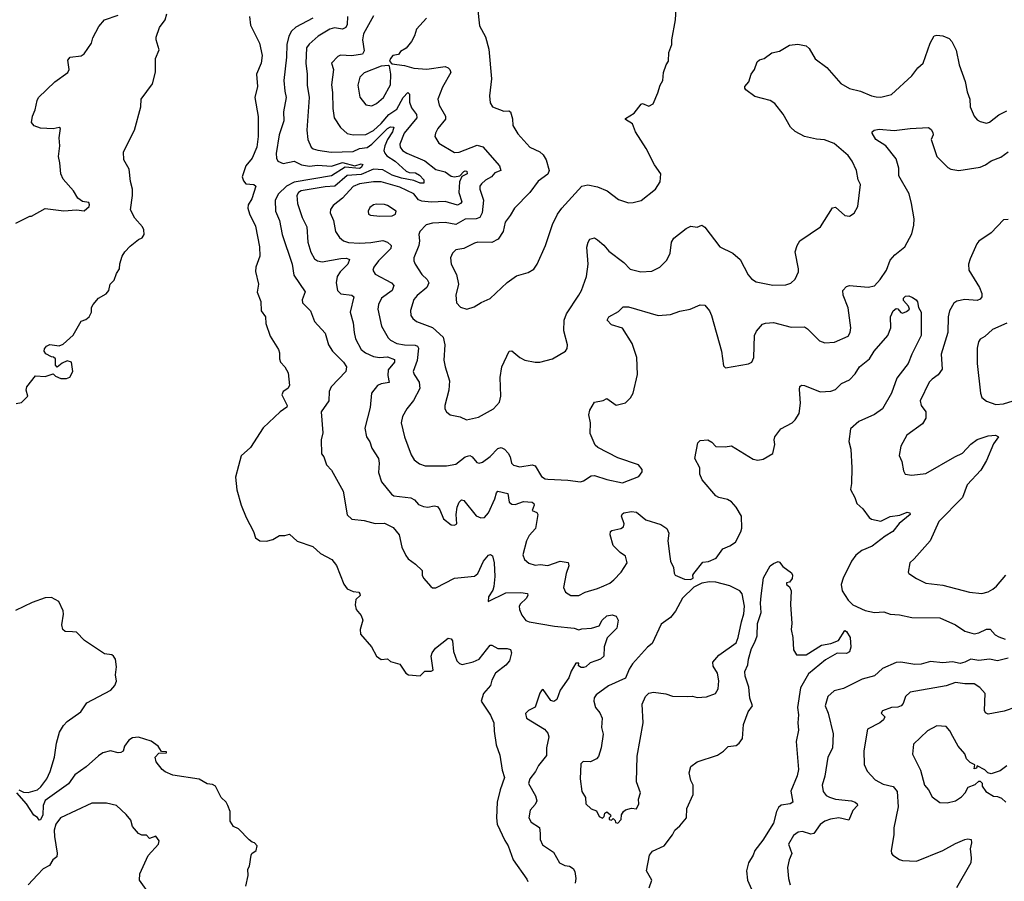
# Model space of a CAD drawing. Extents: x 2086813 to 2278017, y 548126 to 753336.
# Tile 452 of 461: x 2209811 to 2216140, y 726127 to 731666. Entities that reach past the tile are written whole.
import ezdxf

# ---------------------------------------------------------------- set-up
doc = ezdxf.new("R2010")
doc.units = 0

msp = doc.modelspace()

# ---------------------------------------------------------------- linework, layer by layer
at = {"layer": '0CON10XD'}
for points in [[(2212754.3, 731744.3), (2212765.8, 731625), (2212804, 731555), (2212826, 731475), (2212842.9, 731285), (2212831.2, 731175), (2212835, 731130), (2212850, 731105), (2212923.3, 731076.7), (2212955, 731078.8), (2212965, 731073.3), (2212978.6, 731028.6), (2212980.8, 730985), (2213012.1, 730932.1), (2213090, 730845), (2213155, 730816), (2213175, 730796.2), (2213193.8, 730765), (2213214, 730695), (2213205, 730672), (2213143.5, 730626.5), (2213090, 730555), (2212991.8, 730455), (2212963.9, 730406.1), (2212931.1, 730365), (2212918.9, 730305), (2212886.2, 730253.8), (2212845, 730232.9), (2212755, 730234.4), (2212735, 730229.5), (2212665, 730195.7), (2212613.2, 730186.8), (2212592, 730165), (2212580.8, 730135), (2212583.1, 730095), (2212618.3, 730028.3), (2212630.5, 729965), (2212614.2, 729895), (2212618, 729845), (2212645, 729817.5), (2212685, 729804), (2212731.2, 729818.8), (2212777.5, 729847.5), (2212835, 729873.3), (2212945, 729976.7), (2213005, 730020), (2213080, 730040), (2213115, 730062.5), (2213135.9, 730094.1), (2213190, 730215), (2213235, 730350), (2213268.1, 730415), (2213295, 730454), (2213425, 730594.3), (2213463, 730603), (2213525, 730592), (2213586.7, 730565), (2213658.8, 730508.8), (2213725, 730488.8), (2213755, 730490), (2213806.1, 730503.9), (2213896.7, 730575), (2213927, 730623), (2213932.5, 730675), (2213891.7, 730731.7), (2213837, 730837), (2213770, 730945), (2213750, 730995), (2213704.2, 731024.2), (2213705, 731030), (2213760, 731065), (2213805, 731122.5), (2213815, 731127.5), (2213855, 731110), (2213882.5, 731125), (2213913.3, 731195), (2213927.5, 731245), (2213944.2, 731275), (2213950, 731325), (2213966.7, 731375), (2213981.7, 731398.3), (2213983.3, 731455), (2214002.5, 731505), (2214002.5, 731535), (2214026.2, 731665), (2214036.2, 731855)], [(2209785, 730357.5), (2209875, 730402.5), (2209886.7, 730403.3), (2209975, 730452.5), (2210095, 730436.7), (2210175, 730442.5), (2210225, 730437.5), (2210257.5, 730465), (2210260, 730475), (2210255, 730490), (2210215, 730497.5), (2210185, 730517.5), (2210156.2, 730565), (2210090.2, 730640.2), (2210074.4, 730675), (2210069.4, 730745), (2210060, 730785), (2210069.2, 730855), (2210064.2, 730905.8), (2210072.5, 730965), (2210065, 730972.5), (2210025, 730963.8), (2209945, 730968.8), (2209903.9, 730983.9), (2209887.5, 731005), (2209893.3, 731045), (2209910, 731085), (2209922.5, 731145), (2209932.5, 731165), (2210037.5, 731265), (2210120, 731325), (2210128.8, 731345), (2210120, 731405), (2210135, 731424), (2210205, 731433.1), (2210224.2, 731445), (2210272, 731515), (2210280.5, 731549.5), (2210319.1, 731620.9), (2210355, 731663.8), (2210444.5, 731695.5)], [(2209788.3, 729198.3), (2209822.5, 729205), (2209862.5, 729245), (2209852.5, 729285), (2209857.5, 729305), (2209913, 729377), (2209975, 729372.5), (2210025, 729390), (2210040, 729375), (2210075, 729360), (2210110.7, 729359.3), (2210132.3, 729367.7), (2210153.3, 729405), (2210143, 729463), (2210115, 729472.5), (2210083, 729457), (2210051.7, 729431.7), (2210040, 729445), (2210040, 729485), (2210027, 729497), (2210015, 729497.5), (2209978.3, 729518.3), (2209968.8, 729535), (2209970.5, 729549.5), (2209983.6, 729566.4), (2210005, 729577.5), (2210065, 729570), (2210090.7, 729579.3), (2210155, 729637.5), (2210205, 729727.5), (2210235, 729737.5), (2210256.7, 729755), (2210273.3, 729785), (2210272.5, 729815), (2210282.5, 729835), (2210317.5, 729875), (2210365.8, 729904.2), (2210383.3, 729925), (2210392.5, 729965), (2210418.3, 729991.7), (2210432.5, 730035), (2210452.5, 730065), (2210453.9, 730096.1), (2210468.8, 730145), (2210485.9, 730174.1), (2210520.5, 730209.5), (2210575, 730252.5), (2210597.7, 730262.3), (2210610, 730285), (2210608, 730315), (2210599.2, 730335), (2210550.2, 730390.2), (2210523.2, 730443.2), (2210536.5, 730535), (2210536.5, 730575), (2210521.9, 730625), (2210514.5, 730704.5), (2210480, 730765), (2210478.8, 730815), (2210549.2, 730955), (2210590, 731105), (2210591.5, 731155), (2210665, 731253.3), (2210682.6, 731327.4), (2210684.6, 731415), (2210707.2, 731472.8), (2210687.1, 731535), (2210687, 731553), (2210709.4, 731615), (2210746.4, 731663.6), (2210756.2, 731703.8)], [(2212085, 731690.5), (2212020, 731575), (2212014.2, 731535), (2212024.6, 731465), (2212015, 731443.1), (2211945, 731434), (2211872.2, 731437.8), (2211855, 731428.1), (2211815.7, 731385), (2211828.5, 731345), (2211815.9, 731245.9), (2211822.2, 731197.8), (2211822.9, 731095), (2211832.5, 731035), (2211872.7, 730972.7), (2211914.7, 730934.7), (2211955, 730925.4), (2212035, 730928.4), (2212085, 730953.8), (2212135, 730998.9), (2212184, 731056), (2212235, 731090.3), (2212275, 731164.4), (2212305, 731198.1), (2212316.5, 731186.5), (2212316.7, 731135), (2212329.4, 731099.4), (2212360.4, 731055), (2212363.9, 731035), (2212282.9, 730935), (2212254.6, 730865), (2212255.6, 730845), (2212271.1, 730825), (2212298.2, 730808.2), (2212415, 730758.2), (2212485, 730701.8), (2212545, 730686.7), (2212585, 730659.3), (2212605, 730655.3), (2212638.9, 730661.1), (2212665, 730689.2), (2212675, 730694.6), (2212685, 730691.8), (2212687.9, 730675), (2212652.5, 730657.5), (2212637.2, 730622.8), (2212632.6, 730555), (2212652.3, 730495), (2212645, 730483.1), (2212625, 730473.5), (2212545, 730497.7), (2212455, 730493.2), (2212395, 730498), (2212375, 730508.2), (2212343.5, 730545), (2212255, 730589.4), (2212135, 730623.6), (2212085, 730624.1), (2211995, 730609.4), (2211955, 730593.2), (2211885, 730518.2), (2211825, 730470.8), (2211808.6, 730445), (2211805.6, 730425), (2211827.9, 730375), (2211840, 730305), (2211866.7, 730265), (2211892.5, 730245), (2211925, 730233.4), (2211995, 730228.7), (2212067.8, 730232.2), (2212145, 730245.3), (2212174.7, 730234.7), (2212198.9, 730215), (2212196.5, 730195), (2212117.8, 730115), (2212087.1, 730075), (2212081.4, 730055), (2212095, 730030), (2212200.8, 729975), (2212216.2, 729956.2), (2212205, 729923.8), (2212136.5, 729875), (2212117.5, 729835), (2212112.2, 729805), (2212136.5, 729695), (2212180.1, 729620.1), (2212195, 729604.5), (2212234, 729585), (2212285, 729575.3), (2212353.6, 729573.6), (2212367.3, 729567.3), (2212373.2, 729555), (2212365.2, 729474.8), (2212340.9, 729405), (2212345.5, 729385), (2212378.5, 729335), (2212383.6, 729295), (2212342.7, 729217.3), (2212298.6, 729165), (2212271.9, 729115), (2212261.9, 729075), (2212283.5, 728985), (2212327.4, 728867.4), (2212345.5, 728835.5), (2212380.7, 728810.7), (2212417.9, 728797.9), (2212555, 728797.5), (2212615, 728808.9), (2212675, 728854.4), (2212704.3, 728864.3), (2212720, 728855), (2212749.7, 728819.7), (2212765, 728814), (2212785, 728821.4), (2212835, 728856.9), (2212885, 728908.9), (2212905, 728914.4), (2212927.5, 728905), (2212949.5, 728879.5), (2212963.1, 728855), (2212972.9, 728815), (2212985, 728801.4), (2213025, 728791.1), (2213105, 728804), (2213125, 728798), (2213165, 728730), (2213187.5, 728715), (2213205, 728711.4), (2213335, 728705.6), (2213415, 728694.2), (2213435, 728700.8), (2213485, 728734.2), (2213505, 728735.7), (2213585, 728710.6), (2213685, 728688.8), (2213790.7, 728729.3), (2213811.7, 728758.3), (2213812.5, 728775), (2213787.5, 728805), (2213655, 728850), (2213526.2, 728915), (2213509.7, 728929.7), (2213477.5, 729005), (2213480, 729075), (2213470, 729125), (2213476, 729155), (2213505, 729206.7), (2213562, 729218), (2213585, 729231.2), (2213645, 729188), (2213705, 729202.5), (2213736.1, 729233.9), (2213753.3, 729265), (2213781.4, 729385), (2213778.2, 729495), (2213746.5, 729585), (2213685, 729682), (2213615, 729704.4), (2213586.2, 729735), (2213596.7, 729755), (2213660.3, 729789.7), (2213689.5, 729820.5), (2213725, 729819.2), (2213915, 729764.2), (2213995, 729770), (2214055, 729792), (2214120, 729805), (2214185, 729832.5), (2214215, 729830), (2214245, 729793.3), (2214257.5, 729765), (2214322, 729535), (2214335, 729440), (2214347, 729427), (2214496.1, 729453.9), (2214517.5, 729465), (2214528.8, 729495), (2214533.1, 729635), (2214546.8, 729663.2), (2214585, 729707.5), (2214605, 729715.6), (2214655, 729720), (2214769.8, 729689.8), (2214855, 729691.9), (2214875, 729679.2), (2214952.1, 729602.1), (2214985, 729588), (2215048.3, 729591.7), (2215135, 729632), (2215149.2, 729655), (2215152.9, 729685), (2215135, 729812.5), (2215104.3, 729895), (2215102, 729925), (2215125, 729950), (2215145, 729957.1), (2215265, 729945.8), (2215305, 729953.8), (2215342, 729995), (2215383.3, 730055), (2215405, 730118.8), (2215436.2, 730155), (2215500, 730205), (2215545, 730288.8), (2215557.7, 730345), (2215559.6, 730385), (2215543.9, 730483.9), (2215528.5, 730545), (2215461.2, 730661.2), (2215460.7, 730710.7), (2215445, 730771.2), (2215378, 730855), (2215314.2, 730895), (2215290, 730935), (2215290, 730945), (2215302.5, 730955), (2215335, 730961.9), (2215432.4, 730952.4), (2215535, 730966.9), (2215651.7, 730971.7), (2215669.7, 730959.7), (2215681.2, 730941.2), (2215682, 730925), (2215669.2, 730895), (2215706, 730785), (2215776, 730715), (2215795, 730705.6), (2215846.3, 730696.3), (2215985, 730717.1), (2216018.4, 730731.6), (2216055, 730757.5), (2216117.4, 730782.6), (2216165, 730817.1)], [(2211288.8, 731685), (2211295, 731630), (2211352.9, 731515), (2211368.9, 731435), (2211362.3, 731385), (2211333.9, 731315), (2211340, 731235), (2211322.1, 731165), (2211342.7, 731042.7), (2211342.9, 730915), (2211334.3, 730845.7), (2211304.3, 730775), (2211264.4, 730725), (2211240.4, 730655), (2211248.7, 730628.7), (2211265, 730610.8), (2211315.7, 730605.7), (2211328.8, 730595), (2211303.1, 730515), (2211280, 730475), (2211277.9, 730455), (2211286.9, 730416.9), (2211327.3, 730337.3), (2211352.5, 730205), (2211354.4, 730145), (2211328.6, 730075), (2211327.3, 730047.3), (2211345.7, 729965), (2211337.5, 729915), (2211360, 729855), (2211362, 729795), (2211391.2, 729755), (2211393.2, 729713.2), (2211421.3, 729631.3), (2211473.8, 729545), (2211481.2, 729525), (2211480, 729485), (2211486.7, 729465), (2211514.1, 729434.1), (2211535.9, 729395.9), (2211544, 729315), (2211533.8, 729295), (2211503.8, 729275), (2211496.2, 729255), (2211530, 729185), (2211528, 729175), (2211484.5, 729145.5), (2211375, 729042.5), (2211294, 728915), (2211235, 728862), (2211217.5, 728797.5), (2211196.8, 728725), (2211206.8, 728643.2), (2211233.8, 728545), (2211265.4, 728465.4), (2211313.1, 728375), (2211326, 728335), (2211355, 728316.2), (2211397.3, 728312.7), (2211436.8, 728323.2), (2211480.3, 728349.7), (2211515, 728350), (2211545, 728358.8), (2211595, 728314), (2211695, 728279.2), (2211744.7, 728234.7), (2211817.5, 728195), (2211846.4, 728156.4), (2211895, 728037.5), (2211915, 728007.5), (2211955, 727990), (2211990, 727985), (2211997.5, 727975), (2212000, 727965), (2211971.9, 727938.1), (2211967.5, 727905), (2211972.5, 727875), (2212006.2, 727835), (2212016.2, 727805), (2211999.2, 727745), (2212001.9, 727715), (2212072, 727635), (2212103.3, 727573.3), (2212135, 727553.3), (2212175, 727557.5), (2212195, 727540), (2212253.6, 727523.6), (2212292.5, 727465), (2212310, 727455), (2212385, 727447.5), (2212415, 727476.7), (2212455, 727477.5), (2212467.5, 727485), (2212456, 727575), (2212461.4, 727595), (2212484.2, 727625), (2212565, 727690), (2212585, 727686.2), (2212593, 727673), (2212598.5, 727605), (2212620.8, 727545), (2212637.4, 727527.4), (2212655, 727520.6), (2212725, 727536.7), (2212764.2, 727555), (2212835, 727645.8), (2212845, 727645.8), (2212884.1, 727624.1), (2212945, 727623.3), (2212965, 727617.5), (2212972.9, 727595), (2212958.3, 727545), (2212935, 727516.6), (2212870, 727465), (2212845, 727420), (2212837.1, 727385), (2212792.5, 727335), (2212776, 727285), (2212837.5, 727195), (2212857.8, 727145), (2212861.5, 727091.5), (2212873.8, 727005), (2212897.7, 726937.7), (2212911.2, 726841.2), (2212926.8, 726795), (2212898.9, 726715), (2212880.6, 726635), (2212876.4, 726535), (2212880.8, 726495), (2212928.5, 726388.5), (2212951.4, 726355), (2212981.9, 726265), (2213070.5, 726140.5), (2213076, 726125)], [(2211694.2, 731675), (2211585, 731618.5), (2211558.7, 731591.3), (2211539.7, 731560.3), (2211528.3, 731505), (2211525.8, 731425), (2211509.6, 731275), (2211516, 731206), (2211523.8, 731165), (2211506, 731074), (2211508, 731015), (2211479.1, 730925), (2211459.3, 730805), (2211460.4, 730775), (2211469.4, 730755), (2211505, 730741.6), (2211575, 730756.8), (2211622.5, 730732.5), (2211674, 730724), (2211725, 730731.4), (2211815, 730724.7), (2211885, 730748.4), (2211965, 730726.8), (2212005, 730738.8), (2212016.4, 730735), (2212005.3, 730715), (2211995, 730709.5), (2211901.8, 730718.2), (2211815, 730661.2), (2211575, 730620.5), (2211526.5, 730595), (2211474.1, 730545.9), (2211453.6, 730505), (2211454.6, 730435), (2211480.4, 730375), (2211498.5, 730285), (2211561.1, 730095), (2211572.4, 730022.4), (2211645.7, 729915.7), (2211625.8, 729865), (2211628, 729845), (2211680, 729795), (2211705.7, 729725), (2211775, 729650), (2211796.7, 729575), (2211821.9, 729535), (2211892.9, 729465), (2211911.4, 729435), (2211908, 729405), (2211812.5, 729305), (2211800, 729275), (2211796.9, 729215), (2211749.4, 729145), (2211759.2, 729009.2), (2211749.2, 728965), (2211751.2, 728875), (2211766.2, 728855), (2211782, 728805), (2211815, 728770), (2211889.2, 728635), (2211915, 728483.3), (2211945, 728453.8), (2212025, 728445.6), (2212096.1, 728426.1), (2212155, 728428), (2212211.7, 728401.7), (2212249.2, 728355), (2212267.5, 728275), (2212292.2, 728222.2), (2212308.8, 728198.8), (2212355.5, 728165.5), (2212396.7, 728125), (2212397.5, 728095), (2212406.4, 728076.4), (2212452.7, 728022.7), (2212465, 728013.8), (2212485, 728014), (2212605, 728075.6), (2212735, 728088.6), (2212756.5, 728105), (2212792.5, 728185), (2212825, 728224.2), (2212837.1, 728227.1), (2212848.9, 728218.9), (2212860.8, 728175), (2212865.3, 728085.3), (2212858.6, 728021.4), (2212852, 727998), (2212823.1, 727955), (2212822.5, 727925), (2212935, 727980.4), (2213032.4, 727982.4), (2213075, 727977.5), (2213077.8, 727965), (2213067.1, 727945), (2213028.9, 727911.1), (2213021.4, 727895), (2213023.2, 727873.2), (2213037.3, 727837.3), (2213065, 727804), (2213085.7, 727795.7), (2213247.9, 727767.9), (2213374, 727754), (2213405, 727743.3), (2213425, 727750), (2213486.4, 727753.6), (2213535, 727770), (2213553.8, 727805), (2213585, 727833.5), (2213619.1, 727839.1), (2213645, 727831.1), (2213658.2, 727805), (2213648.5, 727755), (2213587.3, 727692.7), (2213567.9, 727635), (2213565, 727574), (2213545, 727555.6), (2213515, 727544.5), (2213478.1, 727531.9), (2213448.8, 727505), (2213435, 727500.8), (2213420.5, 727500.5), (2213401.7, 727511.7), (2213405, 727530), (2213385, 727530), (2213355, 727477.5), (2213341.4, 727435), (2213283.8, 727355), (2213262.5, 727295), (2213245, 727283.1), (2213225, 727289.2), (2213175, 727358.8), (2213165, 727353.8), (2213154.7, 727335.3), (2213124.5, 727245.5), (2213081.2, 727225), (2213062.5, 727205), (2213068, 727175), (2213184.2, 727105), (2213205, 727080), (2213211.2, 727055), (2213196.2, 726985), (2213196.2, 726935), (2213145, 726872.2), (2213126.3, 726833.7), (2213089.5, 726785), (2213080.6, 726755), (2213127.2, 726677.2), (2213135.7, 726645), (2213125, 726621.2), (2213092.9, 726585), (2213082.9, 726535), (2213097.9, 726507.9), (2213151.9, 726471.9), (2213156.5, 726433.5), (2213155.7, 726395), (2213171.7, 726361.7), (2213242.5, 726315), (2213280, 726245), (2213315, 726228.1), (2213345, 726224.3), (2213368.7, 726208.7), (2213379.5, 726189.5), (2213386.5, 726145), (2213382.1, 726115)], [(2211917.3, 731685), (2211916.2, 731633.8), (2211906, 731615), (2211884.6, 731605.4), (2211835, 731612.2), (2211805, 731604), (2211730.3, 731559.7), (2211670.9, 731509.1), (2211654.7, 731485), (2211649.6, 731385), (2211658.9, 731315), (2211658.9, 731245), (2211671.8, 731165), (2211656.5, 730955), (2211662.5, 730895), (2211684.2, 730845), (2211696.3, 730836.3), (2211726.1, 730826.1), (2211813.4, 730813.4), (2211955, 730817.8), (2211995, 730838.1), (2212045, 730843.5), (2212074, 730866), (2212175, 730966.8), (2212195, 730977.6), (2212215, 730975.5), (2212207, 730945), (2212174.6, 730895), (2212157, 730855), (2212151.8, 730825), (2212157.5, 730807.5), (2212170.9, 730790.9), (2212225.2, 730755), (2212295, 730692.2), (2212315, 730683.9), (2212355, 730680.2), (2212380.8, 730665), (2212408, 730635), (2212408.8, 730615), (2212385, 730614.1), (2212345, 730632.8), (2212265, 730645.8), (2212205, 730667), (2212145, 730700.3), (2212085, 730705.1), (2212005, 730670.5), (2211915, 730664.2), (2211835.7, 730594.3), (2211775, 730591.3), (2211620.6, 730565), (2211602.9, 730555), (2211591.6, 730535), (2211596.2, 730483.8), (2211626.2, 730395), (2211655.5, 730335), (2211661.8, 730235), (2211681.1, 730171.1), (2211705, 730128.6), (2211725.4, 730115.4), (2211755, 730110), (2211875, 730130.3), (2211911.8, 730131.8), (2211930, 730125), (2211920.5, 730095), (2211870, 730045), (2211851.1, 730015), (2211844.5, 729975), (2211854.4, 729925), (2211875, 729903.1), (2211945, 729895.5), (2211958.6, 729885), (2211935.4, 729784.6), (2211955, 729716.7), (2211960, 729655), (2211970, 729615), (2212005, 729545.6), (2212033.4, 729523.4), (2212085, 729500), (2212123.3, 729493.3), (2212175, 729497.5), (2212220.7, 729480.7), (2212220.6, 729465), (2212179.6, 729415), (2212178.1, 729378.1), (2212186.4, 729333.6), (2212133.3, 729325), (2212110, 729315), (2212071.9, 729265), (2212062.7, 729172.7), (2212028.7, 729038.7), (2212040.6, 728985), (2212061.9, 728951.9), (2212075, 728911.2), (2212117.3, 728845), (2212121.5, 728815), (2212116.7, 728755), (2212137.1, 728695), (2212201.4, 728615), (2212215, 728605.6), (2212325, 728591.8), (2212348.3, 728578.3), (2212375, 728548.6), (2212407.2, 728537.2), (2212435, 728532.5), (2212475, 728539.4), (2212495.4, 728535.4), (2212511.9, 728515), (2212535, 728456.2), (2212585, 728418.8), (2212605, 728416.2), (2212620, 728425), (2212615.5, 728485), (2212622.4, 728532.4), (2212635, 728564.2), (2212650.9, 728579.1), (2212665.6, 728575), (2212745, 728477.1), (2212775, 728462.9), (2212797.5, 728465), (2212825, 728495.7), (2212864.7, 728585), (2212875, 728624), (2212885, 728634.4), (2212948.7, 728618.7), (2212956.9, 728565), (2212975, 728550.5), (2212995, 728549.5), (2213048.1, 728568.1), (2213103.8, 728565), (2213116, 728555), (2213118, 728545), (2213105, 728510), (2213135, 728496.7), (2213142.2, 728485), (2213125.6, 728395), (2213085, 728349.2), (2213067.3, 728315), (2213045.8, 728225), (2213056, 728195), (2213082.6, 728172.6), (2213125, 728158.6), (2213157.1, 728162.9), (2213205, 728157.5), (2213285, 728184.4), (2213335.8, 728175.8), (2213341.4, 728155), (2213323.1, 728105), (2213305.7, 728015), (2213318.6, 727985), (2213353.3, 727965), (2213405.6, 727964.4), (2213445, 727986), (2213525, 728008), (2213564.6, 728025.4), (2213605, 728044.4), (2213630, 728065), (2213677.1, 728115), (2213716.2, 728175), (2213705, 728216.7), (2213669.7, 728239.7), (2213625.8, 728285), (2213605.8, 728355), (2213608.8, 728375), (2213617.3, 728382.7), (2213675, 728394.2), (2213691.2, 728405), (2213695.7, 728425), (2213678.6, 728475), (2213683, 728487), (2213695, 728495.5), (2213743.8, 728503.8), (2213775, 728499.6), (2213835, 728450), (2213931.5, 728421.5), (2213970.6, 728395), (2213983.8, 728365), (2213976.2, 728316.2), (2213988.9, 728215), (2213994.5, 728184.5), (2214014.3, 728145), (2214016.8, 728106.8), (2214025, 728094.2), (2214085, 728068), (2214122.5, 728067.5), (2214140, 728075), (2214137.5, 728095), (2214143.3, 728105), (2214200.9, 728179.1), (2214237.3, 728182.7), (2214286.7, 728205), (2214330, 728265), (2214375.9, 728284.1)], [(2212426.2, 731675), (2212361.9, 731605), (2212347.9, 731562.1), (2212329.2, 731525), (2212295, 731482.5), (2212259.5, 731460.5), (2212245, 731442.5), (2212210, 731435), (2212193.3, 731415), (2212188.3, 731398.3), (2212202.5, 731382.5), (2212285, 731371.2), (2212345, 731353.1), (2212427.2, 731347.2), (2212544.5, 731364.5), (2212565, 731356.5), (2212575.5, 731345), (2212581.9, 731325), (2212527.8, 731232.2), (2212498.1, 731155), (2212507.5, 731115), (2212547.1, 731045), (2212547.5, 731025), (2212499.2, 730965), (2212482.5, 730935), (2212479.2, 730915), (2212505, 730872), (2212605, 730812.5), (2212635, 730813.8), (2212751.9, 730858.1), (2212787.6, 730847.6), (2212894.2, 730725), (2212903.8, 730696.2), (2212865, 730681.4), (2212843.5, 730655), (2212805, 730634.5), (2212779.5, 730610.5), (2212769.4, 730595), (2212768.9, 730575), (2212792.1, 730505), (2212782.4, 730425), (2212769.2, 730395), (2212745, 730385.3), (2212675, 730384.2), (2212615, 730349.6), (2212545, 730361.5), (2212465, 730358.2), (2212424, 730346), (2212383.1, 730305), (2212376.9, 730285), (2212380.5, 730245), (2212375.5, 730215), (2212344.4, 730135), (2212344.3, 730115), (2212352.9, 730095), (2212395, 730028.5), (2212430, 729995), (2212440, 729975), (2212426.7, 729945), (2212365, 729893.1), (2212345, 729866), (2212323.7, 729796.3), (2212325.7, 729765), (2212337.5, 729745), (2212362, 729725), (2212465, 729687.3), (2212533.1, 729625), (2212542.5, 729575), (2212536.8, 729476.8), (2212544.6, 729434.6), (2212572.5, 729345), (2212569.5, 729285), (2212544.3, 729185), (2212544.2, 729165), (2212553.8, 729145), (2212577.5, 729125), (2212642.3, 729112.3), (2212682.3, 729092.3), (2212759.8, 729110.2), (2212856.7, 729165), (2212893.9, 729206.1), (2212903.9, 729246.1), (2212900, 729365), (2212909.2, 729435), (2212955.9, 729534.1), (2212975, 729537.5), (2213025, 729494.4), (2213057.6, 729477.6), (2213125, 729464.3), (2213155, 729464.3), (2213235.6, 729484.4), (2213318.8, 729535), (2213328.8, 729551.2), (2213331.4, 729575), (2213307.7, 729665), (2213311.3, 729735), (2213326.1, 729773.9), (2213404.3, 729895), (2213421.9, 729925), (2213454.4, 730015), (2213464.6, 730095), (2213456.1, 730203.9), (2213464.1, 730235.9), (2213476.4, 730253.6), (2213505, 730262.5), (2213525, 730251.2), (2213565, 730216.2), (2213597.3, 730177.3), (2213693.8, 730105), (2213735, 730061.9), (2213804.3, 730044.3), (2213875, 730049.4), (2213925, 730074.4), (2213970.9, 730119.1), (2213991.5, 730165), (2214000, 730235), (2214015, 730261.2), (2214095, 730324.2), (2214125, 730338.6), (2214165, 730331.2), (2214195, 730344), (2214215, 730332), (2214310, 730205), (2214395, 730164), (2214442, 730125), (2214492.5, 730025), (2214515, 729998.8), (2214545, 729980), (2214651.7, 729958.3), (2214735, 729961.2), (2214767.3, 729972.7), (2214795, 729996.7), (2214815.7, 730045), (2214817.5, 730065), (2214795.8, 730174.2), (2214807.1, 730215), (2214825, 730244), (2214958.8, 730335), (2215035, 730456), (2215055, 730460), (2215115, 730407.5), (2215145, 730402.5), (2215175, 730422.5), (2215198.8, 730465), (2215215.8, 730605), (2215200.8, 730635), (2215189.2, 730695), (2215161.4, 730755), (2215135, 730792), (2215045, 730868.6), (2214983.7, 730893.7), (2214932.1, 730897.9), (2214855, 730914.5), (2214796, 730946), (2214764.7, 730974.7)], [(2214764.7, 730974.7), (2214717.4, 731057.4), (2214665, 731126.9), (2214635, 731145.6), (2214535, 731170.8), (2214477.5, 731215), (2214472.5, 731225), (2214472.5, 731235), (2214497.5, 731265), (2214513.3, 731315), (2214533.9, 731346.1), (2214550, 731395), (2214565, 731406.7), (2214595, 731416.7), (2214645, 731453.3), (2214695, 731463.3), (2214758.3, 731501.7), (2214812.7, 731507.3), (2214865, 731497.1), (2214885, 731480), (2214924.7, 731414.7), (2214998.1, 731358.1), (2215088.8, 731255), (2215145, 731222.2), (2215215, 731205.6), (2215285, 731175.6), (2215315, 731169.4), (2215345, 731167.5), (2215415, 731183.8), (2215545, 731303.8), (2215583.3, 731355), (2215617.5, 731385), (2215663.8, 731515), (2215689.2, 731560.8), (2215705, 731566), (2215745, 731560.8), (2215785, 731543.8), (2215802, 731525), (2215830, 731470), (2215848.9, 731375), (2215888.3, 731268.3), (2215900.9, 731200.9), (2215917.5, 731155), (2215920.8, 731105), (2215946.2, 731045), (2215965, 731021.2), (2215985, 731011.2), (2216025, 731001.2), (2216045, 731006.2), (2216105, 731053.8), (2216155, 731078.8)], [(2212075, 731112.5), (2212105, 731125.7), (2212150, 731165), (2212193.2, 731246.8), (2212195.8, 731315.8), (2212187.5, 731367.5), (2212181.7, 731371.7), (2212135, 731366.2), (2212025, 731323.1), (2211997.1, 731295), (2211984.4, 731245), (2211996.4, 731166.4), (2212035, 731118.8), (2212075, 731112.5)], [(2212125, 730402.5), (2212205, 730404), (2212226.2, 730415), (2212230, 730435), (2212175, 730470.8), (2212156.6, 730476.6), (2212105, 730480), (2212085, 730475.7), (2212062.1, 730457.9), (2212051.2, 730435), (2212053.3, 730415), (2212065, 730410), (2212125, 730402.5)], [(2216165, 730380.8), (2216135, 730378), (2216055, 730294.4), (2215975, 730242.5), (2215962.2, 730225), (2215921.1, 730128.9), (2215908.9, 730095), (2215911.5, 730055), (2215979.1, 729945), (2215995.6, 729905), (2215995.6, 729885), (2215985, 729869.2), (2215965, 729860.5), (2215885, 729866.5), (2215833.4, 729856.6), (2215816.2, 729843.8), (2215787.8, 729795), (2215779.6, 729755), (2215775.9, 729655), (2215733.5, 729515), (2215740.3, 729419.7), (2215715, 729382.5), (2215675, 729355.6), (2215656.9, 729335), (2215598.1, 729215), (2215604.2, 729185), (2215634.4, 729144.4), (2215634.2, 729105), (2215613.2, 729066.8), (2215514, 728995), (2215473.8, 728925), (2215464, 728865), (2215480.6, 728825), (2215491.2, 728765), (2215503.3, 728745), (2215545, 728738), (2215635, 728748.1), (2215820.8, 728855), (2215871.8, 728878.2), (2215923.8, 728936.2), (2215965, 728966.4), (2216035, 728991.1), (2216083.8, 728993.8), (2216102.5, 728985), (2216070.3, 728939.7), (2216025, 728831.2), (2215989.5, 728770.5), (2215900, 728675), (2215870, 728595), (2215719.8, 728440.2), (2215662.5, 728315), (2215561.2, 728198.8), (2215533.3, 728175), (2215521.2, 728115), (2215526.7, 728105), (2215575, 728073.3), (2215635, 728044), (2215745, 728030), (2215915, 727985.6), (2215995, 727977.1), (2216035, 727988.1), (2216065, 728004.4), (2216090, 728025), (2216148.9, 728095)], [(2214375.9, 728284.1), (2214412.3, 728307.7), (2214445, 728372.5), (2214452.7, 728397.3), (2214449.5, 728475), (2214415, 728532.9), (2214385.8, 728565.8), (2214360.8, 728580.8), (2214305, 728593.5), (2214285, 728604.3), (2214197.8, 728707.8), (2214182, 728745), (2214182.7, 728785), (2214149.6, 728845), (2214169.6, 728945), (2214185, 728960.6), (2214235, 728964.3), (2214259.4, 728949.4), (2214285, 728922.5), (2214345, 728918.8), (2214385, 728926.7), (2214525, 728839.4), (2214555, 728834.3), (2214588.8, 728841.2), (2214652.3, 728877.7), (2214664.2, 728934.2), (2214660, 728965), (2214664.4, 728985), (2214704, 729035), (2214775, 729074.2), (2214795, 729094.2), (2214820.5, 729135), (2214829.5, 729199.5), (2214822.2, 729287.8), (2214825, 729307.5), (2214835, 729316.7), (2214855, 729313.8), (2214955, 729273.3), (2215025, 729276.5), (2215055, 729288.9), (2215093.3, 729326.7), (2215145, 729350.5), (2215180.8, 729389.2), (2215207.9, 729435), (2215274, 729486), (2215303.3, 729535), (2215390, 729635), (2215409.4, 729685), (2215407.3, 729755), (2215425, 729793.1), (2215445, 729808), (2215455, 729806.7), (2215475, 729782.5), (2215485, 729780), (2215511.2, 729788.8), (2215530, 729805), (2215523.3, 729825), (2215491.4, 729861.4), (2215491.4, 729875), (2215505, 729887.8), (2215525, 729890), (2215549.5, 729879.5), (2215572.5, 729865), (2215581.7, 729851.7), (2215587.5, 729815), (2215606, 729785), (2215604.2, 729635), (2215544.3, 729515), (2215522.5, 729455), (2215470.7, 729389.3), (2215448.8, 729361.2), (2215414.5, 729265), (2215356.2, 729163.8), (2215305, 729126.9), (2215205, 729081.9), (2215150, 729035), (2215140, 728955), (2215152.9, 728905), (2215158.6, 728785), (2215157.5, 728685), (2215151.4, 728645), (2215178.8, 728595), (2215191.2, 728555), (2215230.9, 728520.9), (2215272, 728465), (2215286.7, 728455), (2215345, 728441.8), (2215405, 728471.8), (2215468.7, 728481.3), (2215515, 728500.8), (2215533.3, 728495), (2215533.8, 728485), (2215463.2, 728426.8), (2215423.3, 728375), (2215373.1, 728345), (2215289.8, 728280.2), (2215223.3, 728253.3), (2215185, 728222.5), (2215157.1, 728185), (2215104, 728075), (2215091.2, 728035), (2215096.7, 727995), (2215136.2, 727935), (2215166.7, 727905), (2215245, 727868.6), (2215305, 727854.4), (2215365, 727858.1), (2215405, 727844.6), (2215465, 727839.6), (2215545, 727823.4), (2215725, 727821.1), (2215825, 727775.7), (2215885.5, 727735.5), (2215945, 727718.6), (2215975, 727724.5), (2216025, 727746.9), (2216048.6, 727748.6), (2216081.9, 727711.9), (2216105, 727698.2), (2216145, 727682.5)], [(2216155, 729714.2), (2216063.3, 729675), (2216015, 729628.8), (2215985, 729611.2), (2215974.4, 729595.6), (2215965.8, 729554.2), (2215965.6, 729455), (2215986, 729265), (2215995.9, 729235.9), (2216025, 729213.8), (2216085, 729191.4), (2216135, 729195.8), (2216196.7, 729215)], [(2213855.9, 726084.1), (2213874.6, 726135), (2213839.4, 726195), (2213858.2, 726295), (2213878.9, 726321.1), (2213954.2, 726355.8), (2214007.8, 726425), (2214022.5, 726455), (2214055, 726484.3), (2214096.7, 726535), (2214098.6, 726595), (2214138.6, 726685), (2214140, 726745), (2214124.4, 726774.4), (2214113.6, 726823.6), (2214125, 726863.8), (2214165, 726894), (2214295, 726938), (2214335, 726963.8), (2214365, 726993.3), (2214415, 727000), (2214436.2, 727015), (2214456, 727045), (2214462.9, 727135), (2214493.1, 727216.9), (2214520.8, 727255), (2214503.1, 727305), (2214497.3, 727375), (2214473.9, 727445), (2214471.2, 727475), (2214490.6, 727519.4), (2214494.8, 727555.2), (2214515, 727624), (2214536.9, 727663.1), (2214550.6, 727705), (2214552.6, 727785), (2214576.2, 727855), (2214572.6, 727915), (2214577.4, 727962.6), (2214591.7, 728078.3), (2214635, 728154), (2214655, 728170), (2214685, 728182.5), (2214695, 728177.5), (2214715, 728151.2), (2214770.8, 728110.8), (2214777.5, 728095), (2214776.9, 728073.1), (2214759.3, 728050.7), (2214740, 728045), (2214740, 728035), (2214759.3, 728019.3), (2214770, 727995), (2214766.1, 727906.1), (2214774.3, 727785), (2214769.4, 727745), (2214780, 727695), (2214784.4, 727615), (2214803.1, 727583.1), (2214865, 727582.9), (2214965, 727644.7), (2215023.6, 727656.4), (2215074.2, 727675.8), (2215115, 727738), (2215125, 727732.5), (2215148.8, 727695), (2215153, 727633), (2215145, 727601.8), (2215125, 727591.8), (2215065, 727594.4), (2214989.7, 727550.3), (2214880.3, 727459.7), (2214829.8, 727370.2), (2214809.4, 727245), (2214816.2, 727196.2), (2214812.5, 727145), (2214817.6, 727097.6), (2214802.1, 727025), (2214816.2, 726845), (2214808.5, 726805), (2214766.8, 726706.8), (2214781.2, 726635), (2214762.5, 726625), (2214705, 726615.5), (2214688.7, 726601.3), (2214675.4, 726575), (2214655, 726500), (2214588.3, 726391.7), (2214536.5, 726325), (2214525.6, 726295), (2214494.5, 726245), (2214482.5, 726195), (2214488.5, 726135), (2214533.4, 726033.4)], [(2213655, 726500), (2213676.7, 726525), (2213680, 726555), (2213691.2, 726575), (2213705, 726586), (2213743.9, 726596.1), (2213775, 726593.3), (2213791.2, 726625), (2213788.8, 726655), (2213801.2, 726695), (2213776.1, 726766.1), (2213779.7, 726930.3), (2213818, 727145), (2213811.9, 727265), (2213833.3, 727315), (2213855, 727336.7), (2213885, 727342.5), (2213963, 727333), (2214007, 727317), (2214105, 727313.8), (2214135, 727318), (2214165, 727308), (2214225, 727313.1), (2214283.8, 727335), (2214300, 727365), (2214304, 727415), (2214295.6, 727465), (2214268.9, 727508.9), (2214265.7, 727535), (2214305, 727580), (2214415, 727659.2), (2214429.2, 727695), (2214451.1, 727795), (2214466.2, 727846.2), (2214469.5, 727895), (2214455.6, 727975), (2214438.8, 727995), (2214375, 728025.5), (2214285, 728050), (2214245, 728051.2), (2214195, 728043.3), (2214145, 728017.5), (2214072.1, 727947.9), (2214026, 727864), (2213995, 727822.5), (2213935, 727779.2), (2213876, 727655), (2213847, 727633), (2213750, 727525), (2213728.8, 727491.2), (2213705, 727432), (2213595, 727382.9), (2213516.2, 727325), (2213503, 727307), (2213500.8, 727285), (2213512.5, 727245), (2213539.3, 727209.3), (2213554.3, 727175), (2213549.4, 727115), (2213561.7, 727071.7), (2213548.1, 726985), (2213530.5, 726929.5), (2213517.5, 726915), (2213480, 726895), (2213433.6, 726896.4), (2213418.3, 726881.7), (2213414.2, 726785), (2213424, 726705), (2213446.7, 726665), (2213450, 726625), (2213485, 726592.5), (2213519.3, 726579.3), (2213535, 726542.5), (2213557, 726533), (2213567, 726543), (2213572.5, 726565), (2213585, 726572.5), (2213607.5, 726555), (2213610, 726545), (2213600, 726535), (2213600, 726525), (2213615, 726520), (2213625, 726530), (2213638.3, 726518.3), (2213640, 726505), (2213655, 726500)], [(2209805, 726715.4), (2209835, 726700.3), (2209865, 726696.7), (2209925, 726714.7), (2209947.5, 726735), (2209986.1, 726785), (2210006.4, 726833.6), (2210033.6, 726925), (2210046.4, 727015), (2210067.4, 727085), (2210091.9, 727128.1), (2210115, 727154), (2210204.4, 727215.6), (2210243.3, 727275), (2210396.2, 727355), (2210423.3, 727385), (2210433, 727413), (2210425.8, 727455), (2210433.8, 727505), (2210426, 727555), (2210414.2, 727574.2), (2210402.3, 727582.3), (2210355, 727589.2), (2210228, 727675), (2210175, 727728.8), (2210149.3, 727730.7), (2210103.6, 727733.6), (2210087.5, 727745), (2210081.2, 727775), (2210093.3, 727845), (2210090.5, 727865), (2210061.4, 727925), (2210015, 727952.2), (2209975, 727949.2), (2209890.3, 727919.7), (2209783.4, 727866.6)], [(2216165, 727560.8), (2216095, 727543.3), (2216045, 727555.5), (2215975, 727546.2), (2215924.3, 727555.7), (2215886, 727535), (2215855, 727527.5), (2215806.8, 727536.8), (2215745, 727530.2), (2215665, 727539.6), (2215605, 727523.5), (2215565, 727521.2), (2215475, 727535.4), (2215445, 727533.9), (2215355.8, 727495), (2215305, 727447.1), (2215225, 727426), (2215105, 727366.9), (2215045, 727351.4), (2215005, 727313.8), (2214988.1, 727255), (2215007.2, 727207.2), (2215039.6, 727075), (2215035, 726982.5), (2215004.6, 726925.4), (2214986.7, 726803.3), (2214968.5, 726745), (2214974.6, 726704.6), (2214995, 726678.6), (2215015, 726667.5), (2215055, 726654.6), (2215156.7, 726645), (2215182, 726635), (2215194, 726625), (2215196, 726615), (2215165, 726581.2), (2215139.7, 726520.3), (2215075, 726534.6), (2215022.9, 726527.1), (2214985, 726512.7), (2214957, 726493), (2214915, 726433.1), (2214895, 726430.5), (2214843.2, 726446.8), (2214815, 726442.5), (2214785, 726422), (2214751.4, 726365), (2214773.1, 726305), (2214756.7, 726265), (2214746.4, 726215), (2214751.4, 726145), (2214762.9, 726105)], [(2216214.3, 727245.7), (2216139.1, 727220.9), (2216035, 727202), (2216018.8, 727208.8), (2216012.9, 727225), (2216017.1, 727335), (2215982.8, 727372.8), (2215945, 727395.5), (2215885, 727396.2), (2215825, 727405.4), (2215765, 727382.9), (2215535, 727342.2), (2215504.6, 727315.4), (2215489.6, 727270.4), (2215477.5, 727255), (2215455, 727245.6), (2215415, 727244.3), (2215356.4, 727223.6), (2215348.3, 727208.3), (2215372, 727185), (2215364, 727165), (2215338.8, 727145), (2215260.8, 727105), (2215236.7, 726965), (2215238.5, 726878.5)], [(2216155, 726870), (2216113.6, 726836.4), (2216055, 726817.5), (2216033.3, 726823.3), (2216015, 726842.5), (2215965, 726870), (2215960, 726855), (2215945, 726850), (2215950, 726875), (2215920.7, 726890.7), (2215897.5, 726915), (2215885, 726946.7), (2215843.8, 726995), (2215808.6, 727058.6), (2215788.8, 727095), (2215765, 727121.2), (2215705, 727126.7), (2215645.9, 727094.1), (2215555, 727007.5), (2215550, 726945), (2215600.6, 726840.6), (2215625.6, 726745.6), (2215652, 726715), (2215675, 726670), (2215725, 726634), (2215772.3, 726632.3), (2215825, 726643.8), (2215865, 726668.8), (2215888.8, 726695), (2215908.3, 726731.7), (2215951.7, 726748.3), (2215975, 726770), (2215985, 726770), (2215997, 726757), (2215998.3, 726738.3), (2216020, 726705), (2216070, 726675), (2216095, 726672.5), (2216120.7, 726660.7), (2216150, 726635)], [(2211263.3, 726095), (2211278.8, 726165), (2211277.5, 726205), (2211287.5, 726225), (2211297.5, 726295), (2211303.6, 726306.4), (2211330, 726325), (2211337.5, 726355), (2211320, 726375), (2211305, 726377.5), (2211285, 726392.5), (2211216.7, 726465), (2211185, 726480), (2211164, 726514), (2211163.8, 726575), (2211148.6, 726615), (2211137.1, 726635), (2211105.6, 726665.6), (2211069.3, 726739.3), (2211049.3, 726749.3), (2211015, 726753.3), (2210965, 726783.8), (2210795, 726808.9), (2210745, 726830), (2210726, 726845), (2210687.5, 726895), (2210682.5, 726925), (2210705, 726950), (2210755, 726953.3), (2210755, 726960), (2210721.7, 726961.7), (2210700, 726995), (2210655, 727026.7), (2210575, 727052.5), (2210535, 727049.2), (2210511.2, 727035), (2210483.8, 726995), (2210476.1, 726963.9), (2210460, 726955), (2210443.6, 726953.6), (2210395, 726966.2), (2210345, 726952.5), (2210316.4, 726933.6), (2210237.3, 726862.7), (2210165, 726812.2), (2210125, 726753.5), (2209975, 726645.5), (2209961.2, 726615), (2209958.9, 726555), (2209945, 726522.5), (2209935, 726520), (2209925, 726537.5), (2209901.2, 726551.2), (2209853.9, 726623.9), (2209792.5, 726695)], [(2215238.5, 726878.5), (2215257.1, 726835), (2215309.7, 726779.7), (2215360.3, 726750.3), (2215425, 726735.8), (2215451.1, 726705), (2215457.9, 726605), (2215429.7, 726470.3), (2215428.6, 726425), (2215412.5, 726325), (2215413.8, 726305), (2215422.5, 726295), (2215466, 726266), (2215485, 726260), (2215575, 726255.7), (2215745, 726325.4), (2215825, 726370.5), (2215885, 726395.6), (2215905, 726400), (2215926, 726395), (2215929.4, 726375), (2215920.6, 726335), (2215927.6, 726277.6), (2215925.3, 726244.7), (2215831.9, 726085)], [(2210652.5, 726035), (2210580, 726135), (2210582.5, 726175), (2210636.4, 726293.6), (2210702.5, 726365), (2210706.4, 726386.4), (2210685, 726417.5), (2210645, 726402.5), (2210625, 726422.5), (2210595, 726423.8), (2210575, 726433.8), (2210535, 726480), (2210525, 726518.8), (2210495, 726556.2), (2210432.5, 726615), (2210369.7, 726629.7), (2210275, 726629.4), (2210072.2, 726535), (2210042.2, 726495), (2210033.3, 726455), (2210034, 726414), (2210052.3, 726307.7), (2210048.8, 726285), (2210024, 726265), (2210001.5, 726228.5), (2209962.1, 726207.9), (2209925, 726168.1), (2209864.4, 726105)]]:
    msp.add_lwpolyline(points, dxfattribs=at)

doc.saveas('drawing.dxf')
